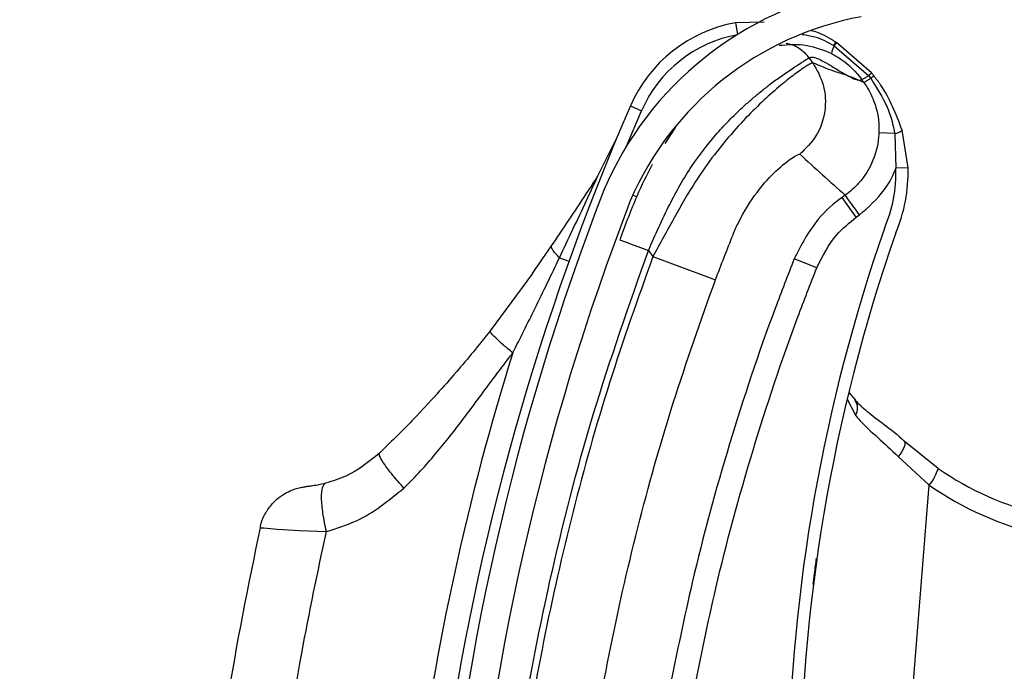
# Model space of a CAD drawing. Header units: inches. Extents: x 170 to 284, y 215 to 248.
# Tile 486 of 656: x 210.7714 to 210.8546, y 224.5065 to 224.5616. Entities that reach past the tile are written whole.
import ezdxf

# ---------------------------------------------------------------- set-up
doc = ezdxf.new("R2010")
doc.units = ezdxf.units.IN
doc.header["$LTSCALE"] = 0.25
doc.header["$MEASUREMENT"] = 0
doc.layers.add('RH FRONT OF HOOD', color=7, linetype='Continuous')
pattern_1 = [(45, (200.7563139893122, 218.4993357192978), (-0.03026527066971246, 0.03026527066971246), [])]

msp = doc.modelspace()

# ---------------------------------------------------------------- hatches: boundary and pattern name
at = {"layer": 'RH FRONT OF HOOD'}
h = msp.add_hatch(dxfattribs=at)
h.set_pattern_fill('ANSI31', color=256, scale=0.34241245, angle=2.8e-322, style=0)
h.set_pattern_definition([(45, (200.7896657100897, 218.4993357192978), (-0.03026527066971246, 0.03026527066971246), [])])
edge = h.paths.add_edge_path(flags=0)
edge.add_arc((211.0763061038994, 224.3915581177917), 0.021400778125, 89.9999999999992, 390.52248781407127, ccw=False)
edge.add_line((211.0763061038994, 224.4129588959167), (211.1490687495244, 224.4129588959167))
edge.add_arc((211.1490687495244, 224.8238538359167), 0.4108949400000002, 270, 450.0000000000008)
edge.add_line((211.1490687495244, 225.2347487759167), (210.6654111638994, 225.2347487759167))
edge.add_arc((210.6654111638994, 225.2390289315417), 0.004280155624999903, 180.0000000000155, 269.9999999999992, ccw=False)
edge.add_line((210.6611310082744, 225.2390289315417), (210.6611310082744, 225.2818304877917))
edge.add_arc((210.6654111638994, 225.2818304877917), 0.004280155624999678, 360, 540, ccw=False)
edge.add_line((210.6696913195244, 225.2818304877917), (210.6696913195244, 225.2390289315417))
edge.add_line((210.6696913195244, 225.2390289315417), (210.6664589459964, 225.2390289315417))
edge.add_line((210.6664589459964, 225.2390289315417), (210.6664589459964, 225.2818304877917))
edge.add_arc((210.6654111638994, 225.2818304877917), 0.001047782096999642, 360, 540.0000000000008)
edge.add_line((210.6643633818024, 225.2818304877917), (210.6643633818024, 225.2390289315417))
edge.add_arc((210.6654111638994, 225.2390289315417), 0.001047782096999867, 180, 270)
edge.add_line((210.6654111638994, 225.2379811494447), (211.1490687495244, 225.2379811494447))
edge.add_arc((211.1490687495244, 224.8238538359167), 0.4141273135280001, 269.9999999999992, 450, ccw=False)
edge.add_line((211.1490687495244, 224.4097265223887), (211.0763061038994, 224.4097265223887))
edge.add_arc((211.0763061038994, 224.3915581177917), 0.018168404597, 450.0000000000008, 750.5224878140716)
edge.add_arc((211.0910543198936, 224.4002532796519), 0.001047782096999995, 390.5224878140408, 495.0000000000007)
edge.add_line((211.0903134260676, 224.4009941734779), (211.0816182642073, 224.3922990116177))
edge.add_line((211.0816182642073, 224.3922990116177), (211.0793326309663, 224.3945846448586))
edge.add_line((211.0793326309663, 224.3945846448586), (211.0880277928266, 224.4032798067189))
edge.add_arc((211.0910543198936, 224.4002532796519), 0.004280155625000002, 390.522487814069, 495.0000000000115, ccw=False)
h = msp.add_hatch(dxfattribs=at)
h.set_pattern_fill('ANSI31', color=256, scale=0.34241245, style=0)
h.set_pattern_definition(pattern_1)
edge = h.paths.add_edge_path(flags=0)
edge.add_line((211.1157170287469, 225.2304686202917), (210.7733045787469, 225.2304686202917))
edge.add_line((210.7733045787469, 225.2304686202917), (210.7733045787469, 225.2347487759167))
edge.add_line((210.7733045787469, 225.2347487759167), (211.1157170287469, 225.2347487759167))
edge.add_arc((211.1157170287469, 224.8238538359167), 0.4108949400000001, 269.9999999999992, 450, ccw=False)
edge.add_line((211.1157170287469, 224.4129588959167), (211.0429543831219, 224.4129588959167))
edge.add_line((211.0429543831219, 224.4129588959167), (211.0429543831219, 224.4172390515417))
edge.add_line((211.0429543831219, 224.4172390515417), (211.1157170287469, 224.4172390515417))
edge.add_arc((211.1157170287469, 224.8238538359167), 0.406614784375, 270, 450.0000000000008)
h = msp.add_hatch(dxfattribs=at)
h.set_pattern_fill('ANSI31', color=256, scale=0.34241245, angle=2.8e-322, style=0)
h.set_pattern_definition(pattern_1)
edge = h.paths.add_edge_path(flags=0)
edge.add_arc((210.8302866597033, 224.3933484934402), 0.001712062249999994, 445.455402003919, 467.6658223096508)
edge.add_line((210.8297671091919, 224.3949798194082), (210.8290345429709, 224.3972799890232))
edge.add_arc((210.8302866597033, 224.3933484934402), 0.004126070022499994, 445.4554020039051, 467.6658223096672, ccw=False)
edge.add_arc((210.8295812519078, 224.3844737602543), 0.01302879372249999, 396.9315693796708, 445.45540200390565, ccw=False)
edge.add_arc((210.8250990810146, 224.3816698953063), 0.01830194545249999, 355.45540200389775, 395.516775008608, ccw=False)
edge.add_arc((210.8316185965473, 224.3811516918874), 0.01176186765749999, 287.5962596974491, 355.45540200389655, ccw=False)
edge.add_arc((210.8295893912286, 224.3845761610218), 0.01566536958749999, 230.7124700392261, 290.88620181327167, ccw=False)
edge.add_arc((210.8354548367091, 224.3922507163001), 0.02532140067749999, 208.3096502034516, 231.4363353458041, ccw=False)
edge.add_arc((210.8268264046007, 224.3865475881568), 0.01504902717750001, 167.6111203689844, 204.77005164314, ccw=False)
edge.add_arc((210.8391110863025, 224.3842315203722), 0.02754708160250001, 448.763905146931, 528.3879757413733, ccw=False)
edge.add_arc((210.8387280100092, 224.4204660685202), 0.008748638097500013, 276.4140209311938, 423.3968342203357)
edge.add_arc((210.8634658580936, 224.4810497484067), 0.05672062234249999, 175.0260377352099, 248.465301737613, ccw=False)
edge.add_arc((211.0213947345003, 224.4696990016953), 0.2150521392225, 518.8814295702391, 535.6614556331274, ccw=False)
edge.add_arc((210.847315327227, 224.535849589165), 0.02884824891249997, 460.61424547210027, 516.869158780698, ccw=False)
edge.add_arc((210.8343657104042, 224.5915972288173), 0.0284373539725, 285.5759958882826, 339.1744695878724)
edge.add_arc((210.8468348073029, 224.5864155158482), 0.01494630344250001, 340.7468428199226, 396.0025941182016)
edge.add_arc((210.8432776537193, 224.5848777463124), 0.0187470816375, 393.4132765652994, 426.8950179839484)
edge.add_arc((210.8458788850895, 224.5895142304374), 0.0134739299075, 429.3329594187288, 467.7290477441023)
edge.add_arc((210.8438750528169, 224.5967150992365), 0.006011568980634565, 470.4379345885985, 491.1729756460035)
edge.add_arc((210.8530620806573, 224.5887028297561), 0.01816498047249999, 496.3546620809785, 535.455402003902)
edge.add_arc((210.8458598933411, 224.5892752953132), 0.01094007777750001, 535.4554020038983, 625.4554020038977)
edge.add_arc((210.8451409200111, 224.5802298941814), 0.001866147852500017, 265.4554020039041, 281.0976484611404)
edge.add_line((210.8455001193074, 224.57839864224), (210.8459647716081, 224.5760297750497))
edge.add_arc((210.8451409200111, 224.5802298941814), 0.004280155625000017, 265.4554020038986, 281.09764846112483, ccw=False)
edge.add_arc((210.8458598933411, 224.5892752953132), 0.01335408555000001, 175.4554020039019, 265.4554020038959, ccw=False)
edge.add_arc((210.8530620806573, 224.5887028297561), 0.020578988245, 496.06676031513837, 535.4554020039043, ccw=False)
edge.add_arc((210.8438750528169, 224.5967150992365), 0.008425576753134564, 470.0330691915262, 491.9551129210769, ccw=False)
edge.add_arc((210.8458788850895, 224.5895142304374), 0.01588793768, 429.1457042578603, 467.92598269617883, ccw=False)
edge.add_arc((210.8432776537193, 224.5848777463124), 0.02116108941, 393.5599327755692, 427.0325737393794, ccw=False)
edge.add_arc((210.8468348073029, 224.5864155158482), 0.01736031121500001, 340.63565013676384, 395.8212553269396, ccw=False)
edge.add_arc((210.8343657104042, 224.5915972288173), 0.030851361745, 285.3735592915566, 339.23493959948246, ccw=False)
edge.add_arc((210.847315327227, 224.535849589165), 0.02643424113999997, 460.3971115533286, 516.7790151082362)
edge.add_arc((211.0213947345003, 224.4696990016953), 0.21263813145, 518.8930704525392, 535.6650915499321)
edge.add_arc((210.8634658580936, 224.4810497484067), 0.05430661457, 535.0120286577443, 608.5699368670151)
edge.add_arc((210.8387280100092, 224.4204660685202), 0.01116264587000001, 275.516440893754, 423.9844891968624, ccw=False)
edge.add_arc((210.8391110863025, 224.3842315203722), 0.02513307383, 448.4268021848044, 528.4260597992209)
edge.add_arc((210.8268264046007, 224.3865475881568), 0.01263501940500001, 527.5384492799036, 564.4380987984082)
edge.add_arc((210.8354548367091, 224.3922507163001), 0.022907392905, 208.499708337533, 231.4751172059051)
edge.add_arc((210.8295893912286, 224.3845761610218), 0.01325136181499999, 230.6476424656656, 291.190651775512)
edge.add_arc((210.8316185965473, 224.3811516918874), 0.009347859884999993, 287.1779261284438, 355.4554020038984)
edge.add_arc((210.8250990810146, 224.3816698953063), 0.01588793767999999, 355.4554020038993, 395.4075808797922)
edge.add_arc((210.8295812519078, 224.3844737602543), 0.01061478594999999, 397.0899033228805, 445.4554020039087)

# ---------------------------------------------------------------- linework, layer by layer
for p, q in [((210.8343257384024, 224.5613952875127), (210.8319141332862, 224.5613366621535)), ((210.8319141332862, 224.5613366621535), (210.8320905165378, 224.5603531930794)), ((210.8403970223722, 224.5596935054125), (210.8403961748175, 224.5596940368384)), ((210.8404558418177, 224.5596564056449), (210.8403970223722, 224.5596935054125)), ((210.8404566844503, 224.5596558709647), (210.8404558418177, 224.5596564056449)), ((210.8434040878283, 224.557090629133), (210.8404566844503, 224.5596558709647)), ((210.8401923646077, 224.5594189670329), (210.8401932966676, 224.5594184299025)), ((210.8401932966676, 224.5594184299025), (210.8402528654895, 224.5593838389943)), ((210.8402528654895, 224.5593838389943), (210.8402536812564, 224.5593833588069)), ((210.8402536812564, 224.5593833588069), (210.8431666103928, 224.5568602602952)), ((210.8384463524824, 224.5579506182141), (210.8381322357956, 224.5583882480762)), ((210.8400144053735, 224.5587433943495), (210.8400151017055, 224.5587430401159)), ((210.8427638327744, 224.5562874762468), (210.8418617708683, 224.5566927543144)), ((210.8431666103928, 224.5568602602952), (210.8433400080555, 224.5566402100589)), ((210.8226994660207, 224.5508922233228), (210.8239776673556, 224.5539011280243)), ((210.8230352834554, 224.5543099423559), (210.8239776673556, 224.5539011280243)), ((210.8268392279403, 224.5525117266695), (210.8259340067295, 224.5511403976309)), ((210.8464906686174, 224.5490621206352), (210.8459917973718, 224.5522586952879)), ((210.8202892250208, 224.5483930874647), (210.8219083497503, 224.5516640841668)), ((210.8453634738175, 224.5519600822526), (210.8440301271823, 224.5520167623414)), ((210.8453634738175, 224.5519600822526), (210.84546389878, 224.5490311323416)), ((210.8464906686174, 224.5490621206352), (210.84546389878, 224.5490311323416)), ((210.8232403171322, 224.546765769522), (210.8235596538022, 224.5466392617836)), ((210.8411895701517, 224.5467567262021), (210.8409257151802, 224.5465673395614)), ((210.8421230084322, 224.5448992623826), (210.8409257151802, 224.5465673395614)), ((210.8421230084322, 224.5448992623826), (210.8423868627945, 224.545088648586)), ((210.8170429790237, 224.541463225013), (210.817841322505, 224.5411772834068)), ((210.8245534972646, 224.5420782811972), (210.8249263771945, 224.5415587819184)), ((210.8249263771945, 224.5415587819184), (210.8302168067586, 224.5395852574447)), ((210.8387762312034, 224.5406110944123), (210.8368672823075, 224.5413673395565)), ((210.8147634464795, 224.5401443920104), (210.8111810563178, 224.5352864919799)), ((210.8415112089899, 224.5300312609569), (210.8420586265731, 224.5294283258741)), ((210.8413589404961, 224.5295087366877), (210.8420546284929, 224.5281440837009)), ((210.8490290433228, 224.5236567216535), (210.8461620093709, 224.5259584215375)), ((210.8456699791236, 224.5246490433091), (210.8482769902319, 224.5222315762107)), ((210.8430933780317, 224.4570165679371), (210.8482769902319, 224.5222315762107))]:
    msp.add_line(p, q, dxfattribs=at)
at = {"layer": 'RH FRONT OF HOOD', "flags": 128}
for points in [[(210.8461620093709, 224.5259584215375), (210.8462120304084, 224.5258801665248), (210.8462288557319, 224.52576969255), (210.8462120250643, 224.5256300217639), (210.8461619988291, 224.5254649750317), (210.846080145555, 224.5252790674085), (210.8459687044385, 224.5250773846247), (210.8458307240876, 224.5248654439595), (210.8456699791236, 224.5246490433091)], [(210.7917624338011, 224.5186365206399), (210.792059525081, 224.5186132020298), (210.7931742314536, 224.51852399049), (210.795065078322, 224.5184020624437), (210.7973445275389, 224.5183103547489), (210.7973446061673, 224.5183103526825), (210.7973446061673, 224.5183103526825)]]:
    msp.add_lwpolyline(points, dxfattribs=at)
at = {"layer": 'RH FRONT OF HOOD'}
for centre, radius, start, end in [((210.847315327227, 224.535849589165), 0.02884824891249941, 100.6142454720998, 156.8691587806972), ((210.847315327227, 224.535849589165), 0.02643424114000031, 100.397111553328, 156.7790151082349), ((210.8340297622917, 224.5495404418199), 0.01198443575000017, 100.1677874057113, 156.5483806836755), ((210.8340297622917, 224.5495404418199), 0.01095719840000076, 100.1677874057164, 156.5483806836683), ((210.8415435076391, 224.5586308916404), 0.00156417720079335, 137.181096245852, 149.7464539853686), ((210.8415477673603, 224.5586282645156), 0.001568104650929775, 137.2096686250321, 149.7417486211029), ((210.8416414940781, 224.5585616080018), 0.001613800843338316, 137.2814947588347, 149.3694914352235), ((210.8416406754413, 224.5585620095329), 0.001611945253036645, 137.2658846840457, 149.3668598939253), ((210.8422193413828, 224.558287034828), 0.002251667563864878, 150.8493571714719, 168.3064977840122), ((210.8422218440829, 224.5582854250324), 0.002253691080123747, 150.8451670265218, 168.2845475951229), ((211.0212500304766, 224.4683226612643), 0.2160622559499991, 156.548380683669, 172.0151240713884), ((210.8451160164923, 224.5532911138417), 0.001353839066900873, 280.5318418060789, 310.307303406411), ((210.8334849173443, 224.5486696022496), 0.0119844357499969, 336.7964994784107, 1.728683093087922), ((210.8334849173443, 224.5486696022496), 0.01301167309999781, 336.9579601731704, 1.728683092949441), ((211.0213947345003, 224.4696990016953), 0.2150521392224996, 158.8814295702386, 175.6614556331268), ((211.0213947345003, 224.4696990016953), 0.2126381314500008, 158.8930704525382, 175.6650915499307), ((210.9828973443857, 224.495741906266), 0.1465525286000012, 160.796020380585, 197.4739770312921), ((210.9828973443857, 224.495741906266), 0.1455252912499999, 160.8098266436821, 199.3259522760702), ((211.0212500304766, 224.4683226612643), 0.2180957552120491, 162.6346252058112, 172.7089753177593), ((210.8411098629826, 224.5287498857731), 0.001122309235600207, 327.3312153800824, 35.40223661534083), ((210.8455303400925, 224.5245919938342), 0.003621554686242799, 319.3248785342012, 345.0336582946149), ((210.8638462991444, 224.5450497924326), 0.02602334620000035, 235.2927752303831, 256.7803504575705), ((210.8640690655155, 224.5450320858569), 0.02773540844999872, 235.2927752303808, 256.7803504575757)]:
    msp.add_arc(centre, radius, start, end, dxfattribs=at)
for points, knots in [([(210.8403961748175, 224.5596940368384), (210.8398950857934, 224.5600129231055), (210.8392354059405, 224.5604327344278), (210.8384855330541, 224.5606204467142), (210.8383052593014, 224.5606655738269)], [0, 0, 0, 0, 0.7595942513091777, 0.9999999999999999, 0.9999999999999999, 0.9999999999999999, 0.9999999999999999]), ([(210.836185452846, 224.5596167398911), (210.8363727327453, 224.5595734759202), (210.8367622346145, 224.5594834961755), (210.8374729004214, 224.5591232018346), (210.8378724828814, 224.5586777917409), (210.8381322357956, 224.5583882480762)], [0, 0, 0, 0, 0.2447599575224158, 0.5090480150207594, 0.9999999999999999, 0.9999999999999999, 0.9999999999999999, 0.9999999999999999]), ([(210.8375423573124, 224.5603527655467), (210.8379097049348, 224.5603020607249), (210.8388508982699, 224.5601721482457), (210.8396842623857, 224.5597042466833), (210.8401923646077, 224.5594189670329)], [0, 0, 0, 0, 0.3902998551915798, 1, 1, 1, 1]), ([(210.8355954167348, 224.5594328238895), (210.8363941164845, 224.5594932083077), (210.8379257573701, 224.5596090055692), (210.8393384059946, 224.5590235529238), (210.8400144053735, 224.5587433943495)], [0, 0, 0, 0, 0.5214667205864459, 1, 1, 1, 1]), ([(210.8245534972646, 224.5420782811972), (210.8251353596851, 224.5433927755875), (210.8262337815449, 224.5458742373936), (210.8281206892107, 224.5492262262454), (210.8299091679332, 224.5515036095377), (210.8313718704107, 224.5530954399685), (210.8323665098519, 224.5540630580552), (210.8332212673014, 224.554826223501), (210.8339402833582, 224.5554310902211), (210.8347378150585, 224.5560649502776), (210.8356265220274, 224.5567223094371), (210.8368242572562, 224.5575379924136), (210.8378714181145, 224.5582170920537), (210.8380504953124, 224.5583346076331), (210.8381322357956, 224.5583882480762)], [0, 0, 0, 0, 0.1307156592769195, 0.2467609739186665, 0.3577928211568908, 0.4170971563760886, 0.479148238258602, 0.5177152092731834, 0.5590896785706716, 0.603294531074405, 0.6633484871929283, 0.7353692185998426, 0.8792082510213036, 1, 1, 1, 1]), ([(210.8381322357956, 224.5583882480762), (210.8382418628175, 224.5584193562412), (210.8384720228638, 224.5584846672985), (210.8390565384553, 224.558243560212), (210.8397812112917, 224.5578368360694), (210.840545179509, 224.557360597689), (210.8413078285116, 224.5568915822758), (210.8417179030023, 224.556700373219), (210.8419258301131, 224.5566034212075)], [0, 0, 0, 0, 0.1574760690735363, 0.330618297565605, 0.4911886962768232, 0.6742546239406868, 0.834831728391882, 1, 1, 1, 1]), ([(210.8400151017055, 224.5587430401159), (210.8402836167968, 224.5585930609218), (210.8412757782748, 224.5580388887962), (210.8421065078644, 224.5572050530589), (210.8425890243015, 224.5565313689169), (210.842589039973, 224.5565313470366)], [0, 0, 0, 0, 0.2706300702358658, 0.9999763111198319, 1, 1, 1, 1]), ([(210.8384463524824, 224.5579506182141), (210.8383647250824, 224.5579253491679), (210.8381988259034, 224.5578739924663), (210.837363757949, 224.5573196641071), (210.8362313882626, 224.5564635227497), (210.8349087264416, 224.5553512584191), (210.8333828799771, 224.5539217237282), (210.8317669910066, 224.5522091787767), (210.8301124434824, 224.5501987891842), (210.828386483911, 224.5477733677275), (210.8267110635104, 224.5448205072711), (210.8255263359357, 224.5426552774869), (210.8249263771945, 224.5415587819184)], [0, 0, 0, 0, 0.1094013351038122, 0.2223468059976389, 0.3151791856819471, 0.4102231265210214, 0.5012749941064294, 0.5946006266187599, 0.6834485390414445, 0.7745330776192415, 0.8858211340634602, 1, 1, 1, 1]), ([(210.8384463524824, 224.5579506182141), (210.8387886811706, 224.5573457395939), (210.8394998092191, 224.5560892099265), (210.8395815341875, 224.5538506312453), (210.8388829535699, 224.5517219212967), (210.837851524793, 224.5507107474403), (210.837355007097, 224.550223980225)], [0, 0, 0, 0, 0.2406941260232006, 0.4999999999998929, 0.7593058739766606, 1, 1, 1, 1]), ([(210.8418617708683, 224.5566927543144), (210.8416562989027, 224.5567674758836), (210.8410896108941, 224.5569735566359), (210.8400413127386, 224.5572671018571), (210.8390510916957, 224.5576914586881), (210.8384463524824, 224.5579506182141)], [0, 0, 0, 0, 0.1812946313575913, 0.50000735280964, 1, 1, 1, 1]), ([(210.8419258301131, 224.5566034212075), (210.8420170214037, 224.5565704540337), (210.8422004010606, 224.5565041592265), (210.8424261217, 224.5564736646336), (210.8425346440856, 224.5565123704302), (210.8425887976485, 224.5565316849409)], [0, 0, 0, 0, 0.3313600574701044, 0.6663431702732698, 0.9999999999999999, 0.9999999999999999, 0.9999999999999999, 0.9999999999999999]), ([(210.8425887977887, 224.556531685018), (210.8426323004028, 224.5564709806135), (210.8426906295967, 224.5563895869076), (210.8427489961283, 224.556308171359), (210.8427638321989, 224.5562874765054)], [0, 0, 0, 0, 0.745812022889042, 1, 1, 1, 1]), ([(210.8431666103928, 224.5568602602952), (210.8431456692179, 224.5568466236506), (210.8430198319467, 224.5567646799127), (210.8428249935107, 224.5566427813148), (210.842641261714, 224.5565388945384), (210.84260644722, 224.5565338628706), (210.842589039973, 224.5565313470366)], [0, 0, 0, 0, 0.06239373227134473, 0.3749291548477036, 0.687464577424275, 1, 1, 1, 1]), ([(210.842760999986, 224.5562914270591), (210.8427610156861, 224.556291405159), (210.8430635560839, 224.5558693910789), (210.843663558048, 224.5547846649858), (210.8440369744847, 224.553290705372), (210.8440316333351, 224.5522969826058), (210.8440301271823, 224.5520167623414)], [0, 0, 0, 0, 1.782673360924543e-05, 0.3435204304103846, 0.8148790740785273, 1, 1, 1, 1]), ([(210.8433400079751, 224.5566402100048), (210.8433188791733, 224.5566260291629), (210.8431919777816, 224.5565408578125), (210.8429960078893, 224.5564129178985), (210.8428126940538, 224.5563012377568), (210.8427801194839, 224.5562920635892), (210.8427638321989, 224.5562874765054)], [0, 0, 0, 0, 0.06242876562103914, 0.3749525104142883, 0.687476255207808, 1, 1, 1, 1]), ([(210.8433402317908, 224.556639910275), (210.8439727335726, 224.555658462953), (210.8449134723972, 224.5541987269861), (210.8452524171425, 224.5525125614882), (210.8453634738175, 224.5519600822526)], [0, 0, 0, 0, 0.672345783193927, 1, 1, 1, 1]), ([(210.8435917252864, 224.5568644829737), (210.8435916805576, 224.5568645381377), (210.8435299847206, 224.5569406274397), (210.8434670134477, 224.5570156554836), (210.8434040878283, 224.557090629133)], [0, 0, 0, 0, 0.0007249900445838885, 1, 1, 1, 1]), ([(210.8459917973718, 224.5522586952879), (210.8454830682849, 224.5535989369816), (210.8448604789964, 224.5552391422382), (210.8437878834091, 224.5566131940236), (210.8435917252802, 224.5568644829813)], [0, 0, 0, 0, 0.8171182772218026, 1, 1, 1, 1]), ([(210.8440301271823, 224.5520167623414), (210.8440291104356, 224.55199444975), (210.8439932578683, 224.5512076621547), (210.8436448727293, 224.5496588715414), (210.8425468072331, 224.5479037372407), (210.8415968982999, 224.5470492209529), (210.8411894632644, 224.5467566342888), (210.8411894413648, 224.5467566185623)], [0, 0, 0, 0, 0.0108740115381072, 0.3834398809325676, 0.7558119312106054, 0.9999868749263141, 1, 1, 1, 1]), ([(210.831704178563, 224.5434127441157), (210.8317041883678, 224.5434127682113), (210.8318461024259, 224.5437615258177), (210.8324554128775, 224.5451237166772), (210.833800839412, 224.5472264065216), (210.8354816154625, 224.5490020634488), (210.8369187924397, 224.5501033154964), (210.8371995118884, 224.5501809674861), (210.837355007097, 224.550223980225)], [0, 0, 0, 0, 4.497367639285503e-06, 0.06509473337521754, 0.2616701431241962, 0.4753105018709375, 0.7093656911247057, 1, 1, 1, 1]), ([(210.837355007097, 224.550223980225), (210.8379841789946, 224.5496431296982), (210.8392425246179, 224.5484814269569), (210.8405404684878, 224.5473315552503), (210.8411894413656, 224.5467566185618)], [0, 0, 0, 0, 0.4999992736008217, 1, 1, 1, 1]), ([(210.8248610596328, 224.5493463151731), (210.824415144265, 224.5484610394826), (210.8233948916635, 224.5464355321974), (210.8225976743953, 224.5442245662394), (210.8221488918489, 224.542979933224)], [0, 0, 0, 0, 0.4370636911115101, 1, 1, 1, 1]), ([(210.8423868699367, 224.5450886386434), (210.8431433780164, 224.5457491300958), (210.8443961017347, 224.5468428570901), (210.845193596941, 224.5483579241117), (210.8454502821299, 224.5489972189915), (210.84546389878, 224.5490311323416)], [0, 0, 0, 0, 0.5907811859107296, 0.9782917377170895, 0.9999999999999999, 0.9999999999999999, 0.9999999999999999, 0.9999999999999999]), ([(210.8163460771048, 224.5424363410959), (210.8173363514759, 224.5439027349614), (210.8186584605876, 224.5458605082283), (210.819962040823, 224.5478849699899), (210.8202892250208, 224.5483930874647)], [0, 0, 0, 0, 0.7490110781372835, 0.9999999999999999, 0.9999999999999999, 0.9999999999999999, 0.9999999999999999]), ([(210.8170429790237, 224.541463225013), (210.8178013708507, 224.543073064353), (210.8188877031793, 224.5453790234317), (210.8199642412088, 224.5476941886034), (210.8202892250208, 224.5483930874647)], [0, 0, 0, 0, 0.6981213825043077, 1, 1, 1, 1]), ([(210.8409257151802, 224.5465673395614), (210.8409256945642, 224.5465673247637), (210.8401874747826, 224.546037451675), (210.8384889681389, 224.5445438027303), (210.8374695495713, 224.5425470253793), (210.8368672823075, 224.5413673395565)], [0, 0, 0, 0, 1.142795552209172e-05, 0.4092118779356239, 1, 1, 1, 1]), ([(210.8387762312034, 224.5406110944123), (210.8392672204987, 224.5415924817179), (210.8400991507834, 224.5432553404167), (210.841534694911, 224.5444213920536), (210.8421230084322, 224.5448992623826)], [0, 0, 0, 0, 0.590180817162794, 1, 1, 1, 1]), ([(210.8221488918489, 224.542979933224), (210.8221810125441, 224.5429678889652), (210.8222304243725, 224.5429493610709), (210.822530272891, 224.5428369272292), (210.8228406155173, 224.5427205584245), (210.823225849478, 224.5425761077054), (210.8237856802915, 224.5423661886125), (210.8242510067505, 224.5421917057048), (210.8245534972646, 224.5420782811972)], [0, 0, 0, 0, 0.2394568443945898, 0.368360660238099, 0.499999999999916, 0.6316393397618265, 0.760543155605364, 1, 1, 1, 1]), ([(210.8302168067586, 224.5395852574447), (210.8307080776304, 224.5408750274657), (210.8311993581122, 224.5421648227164), (210.8317041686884, 224.5434127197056), (210.831704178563, 224.5434127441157)], [0, 0, 0, 0, 0.9999804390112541, 1, 1, 1, 1]), ([(210.8147611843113, 224.5401411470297), (210.8147611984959, 224.5401411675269), (210.8150607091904, 224.540573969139), (210.8155903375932, 224.5413344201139), (210.8161198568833, 224.5421040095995), (210.8163460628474, 224.5424363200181), (210.8163460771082, 224.5424363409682)], [0, 0, 0, 0, 2.704369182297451e-05, 0.5710314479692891, 0.9999729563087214, 1, 1, 1, 1]), ([(210.8170429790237, 224.541463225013), (210.8169210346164, 224.5415850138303), (210.8166743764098, 224.5418313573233), (210.8164445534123, 224.5421408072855), (210.8163552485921, 224.5423333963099), (210.816347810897, 224.5424168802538), (210.8163460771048, 224.5424363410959)], [0, 0, 0, 0, 0.2979480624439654, 0.6026626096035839, 0.9073771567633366, 0.9999999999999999, 0.9999999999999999, 0.9999999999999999, 0.9999999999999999]), ([(210.8119483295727, 224.4858738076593), (210.8124235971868, 224.4906064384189), (210.813376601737, 224.5000962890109), (210.8161148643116, 224.5142326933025), (210.8196977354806, 224.5283026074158), (210.8229323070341, 224.5374790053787), (210.8245534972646, 224.5420782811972)], [0, 0, 0, 0, 0.246862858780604, 0.4950083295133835, 0.7468945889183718, 1, 1, 1, 1]), ([(210.8249263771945, 224.5415587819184), (210.8236677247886, 224.5380172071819), (210.8211467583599, 224.5309237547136), (210.8180973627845, 224.520050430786), (210.8156052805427, 224.5090306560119), (210.8137285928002, 224.4981765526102), (210.812960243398, 224.4909669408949), (210.8125913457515, 224.4875054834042)], [0, 0, 0, 0, 0.2027568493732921, 0.4061035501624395, 0.6088604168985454, 0.8122072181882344, 1, 1, 1, 1]), ([(210.8130948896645, 224.5334164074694), (210.8137184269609, 224.534662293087), (210.8150576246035, 224.5373381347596), (210.8163515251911, 224.5400265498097), (210.8170429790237, 224.541463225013)], [0, 0, 0, 0, 0.4656051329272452, 1, 1, 1, 1]), ([(210.8368672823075, 224.5413673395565), (210.8363272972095, 224.5399764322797), (210.83432808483, 224.5348268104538), (210.8313033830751, 224.5257398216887), (210.8283788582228, 224.5150285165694), (210.8269745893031, 224.5081057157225), (210.8263749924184, 224.5051498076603)], [0, 0, 0, 0, 0.1185397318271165, 0.4388752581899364, 0.7604101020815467, 1, 1, 1, 1]), ([(210.8283925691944, 224.5047685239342), (210.8289859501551, 224.5076938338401), (210.8303726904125, 224.5145303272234), (210.8332656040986, 224.5251310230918), (210.8362579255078, 224.5341243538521), (210.8382418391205, 224.5392345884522), (210.8387762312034, 224.5406110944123)], [0, 0, 0, 0, 0.2395900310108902, 0.5599255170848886, 0.8814604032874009, 1, 1, 1, 1]), ([(210.8182141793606, 224.4869886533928), (210.8182141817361, 224.4869886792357), (210.8185241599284, 224.4903610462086), (210.819344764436, 224.4973647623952), (210.8211394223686, 224.5079289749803), (210.8235708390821, 224.5186460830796), (210.8265373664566, 224.5292316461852), (210.8289903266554, 224.5361340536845), (210.8302168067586, 224.5395852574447)], [0, 0, 0, 0, 1.439079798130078e-06, 0.1877923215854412, 0.3908439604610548, 0.5938956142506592, 0.7969478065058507, 1, 1, 1, 1]), ([(210.8111810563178, 224.5352864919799), (210.810710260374, 224.5346945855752), (210.8097725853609, 224.5335156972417), (210.8082723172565, 224.5317358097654), (210.8066054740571, 224.529843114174), (210.8049658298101, 224.5280812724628), (210.8033504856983, 224.5264199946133), (210.8023668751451, 224.5254601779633), (210.8018365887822, 224.5249427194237)], [0, 0, 0, 0, 0.1610961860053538, 0.3208521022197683, 0.5001076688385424, 0.7056749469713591, 0.8413228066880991, 1, 1, 1, 1]), ([(210.8130948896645, 224.5334164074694), (210.8128213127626, 224.5336441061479), (210.812257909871, 224.5341130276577), (210.8116138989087, 224.5347071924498), (210.811205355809, 224.5351415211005), (210.8111889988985, 224.5352391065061), (210.8111810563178, 224.5352864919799)], [0, 0, 0, 0, 0.2427897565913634, 0.5000000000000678, 0.7572102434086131, 1, 1, 1, 1]), ([(210.803896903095, 224.5219911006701), (210.8043164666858, 224.5224110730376), (210.8051806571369, 224.5232761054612), (210.8063760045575, 224.524634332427), (210.8075542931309, 224.5260693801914), (210.8086409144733, 224.5274698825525), (210.8097597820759, 224.5289668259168), (210.8109696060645, 224.5306072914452), (210.8121038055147, 224.5321300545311), (210.8128470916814, 224.5330947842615), (210.8130948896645, 224.5334164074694)], [0, 0, 0, 0, 0.1216476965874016, 0.2505622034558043, 0.3699476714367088, 0.5011532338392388, 0.6125555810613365, 0.7514486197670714, 0.917137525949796, 1, 1, 1, 1]), ([(210.8420176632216, 224.5294133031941), (210.8423373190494, 224.5291026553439), (210.8430264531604, 224.5284329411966), (210.8445056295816, 224.5273369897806), (210.8456873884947, 224.5264616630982), (210.8462616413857, 224.5258530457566), (210.8463175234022, 224.5257938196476)], [0, 0, 0, 0, 0.2839420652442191, 0.6121401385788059, 0.9622563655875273, 1, 1, 1, 1]), ([(210.8420546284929, 224.5281440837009), (210.8421736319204, 224.5280005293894), (210.8427132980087, 224.527349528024), (210.8439260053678, 224.5262924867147), (210.8450832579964, 224.525201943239), (210.8456699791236, 224.5246490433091)], [0, 0, 0, 0, 0.1223980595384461, 0.5550603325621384, 1, 1, 1, 1]), ([(210.8018365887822, 224.5249427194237), (210.8009430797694, 224.5242201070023), (210.79954392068, 224.5230885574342), (210.7978718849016, 224.5225764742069), (210.7972676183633, 224.5223914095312)], [0, 0, 0, 0, 0.6386043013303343, 1, 1, 1, 1]), ([(210.7972676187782, 224.5223914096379), (210.7970590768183, 224.5223417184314), (210.7968261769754, 224.5222862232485), (210.796410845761, 224.5222071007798), (210.7960306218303, 224.5221499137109), (210.7957276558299, 224.5221180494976), (210.7956982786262, 224.5221154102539), (210.7956852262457, 224.5221142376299)], [0, 0, 0, 0, 0.2111589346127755, 0.235822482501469, 0.5027141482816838, 0.7790543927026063, 1, 1, 1, 1]), ([(210.791768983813, 224.5186355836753), (210.7917811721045, 224.5187413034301), (210.7918359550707, 224.5192164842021), (210.7922176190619, 224.5199487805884), (210.7927999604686, 224.5207398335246), (210.7934550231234, 224.5213041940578), (210.7940891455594, 224.5216806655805), (210.7946509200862, 224.5219075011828), (210.7950986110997, 224.5220278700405), (210.7954047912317, 224.5220823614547), (210.7955736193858, 224.5221031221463), (210.7956396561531, 224.5221098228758), (210.7956544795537, 224.5221112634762), (210.7956629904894, 224.522112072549), (210.7956658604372, 224.5221123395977), (210.7956673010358, 224.5221124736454)], [0, 0, 0, 0, 0.0565210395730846, 0.2540462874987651, 0.4273552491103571, 0.5794983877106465, 0.7104459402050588, 0.8185506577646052, 0.9012506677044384, 0.9564155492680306, 0.9850429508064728, 0.9903528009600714, 0.9934690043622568, 0.9967217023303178, 1, 1, 1, 1]), ([(210.7973452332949, 224.5183105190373), (210.7982125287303, 224.5185789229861), (210.8006258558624, 224.5193257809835), (210.8026196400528, 224.5209503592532), (210.803896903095, 224.5219911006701)], [0, 0, 0, 0, 0.3593774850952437, 1, 1, 1, 1]), ([(210.7871622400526, 224.48779096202), (210.7876704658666, 224.4931462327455), (210.7886540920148, 224.5035108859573), (210.790753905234, 224.5137074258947), (210.7917687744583, 224.5186355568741)], [0, 0, 0, 0, 0.5166859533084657, 0.9999999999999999, 0.9999999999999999, 0.9999999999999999, 0.9999999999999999]), ([(210.7926520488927, 224.4873659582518), (210.792940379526, 224.4905655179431), (210.793563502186, 224.4974802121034), (210.7951124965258, 224.50781555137), (210.7966169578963, 224.5148872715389), (210.797345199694, 224.5183103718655)], [0, 0, 0, 0, 0.307644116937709, 0.6648617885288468, 1, 1, 1, 1]), ([(210.8384848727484, 224.5138374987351), (210.8385188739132, 224.5141407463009), (210.8386018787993, 224.5148810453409), (210.838703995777, 224.5156195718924), (210.838764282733, 224.5160555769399)], [0, 0, 0, 0, 0.4096284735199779, 1, 1, 1, 1])]:
    msp.add_open_spline(points, degree=3, knots=knots, dxfattribs=at)
for points in [[(210.8434040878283, 224.557090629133), (210.8434022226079, 224.5570863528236), (210.843398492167, 224.5570778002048), (210.8433506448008, 224.5570294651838), (210.8432758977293, 224.5569588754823), (210.843203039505, 224.5568931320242), (210.8431666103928, 224.5568602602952)], [(210.8435916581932, 224.5568645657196), (210.8435892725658, 224.5568607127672), (210.843584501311, 224.5568530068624), (210.8435334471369, 224.556806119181), (210.8434545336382, 224.556737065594), (210.8433782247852, 224.5566724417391), (210.8433400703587, 224.5566401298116)], [(210.8423871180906, 224.5450888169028), (210.8422334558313, 224.5453027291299), (210.8419261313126, 224.5457305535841), (210.841535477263, 224.5462743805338), (210.8412565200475, 224.5466627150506), (210.8412116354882, 224.5467251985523), (210.8411891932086, 224.5467564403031)], [(210.803896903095, 224.5219911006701), (210.8035728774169, 224.5223556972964), (210.8029248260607, 224.5230848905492), (210.8022227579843, 224.5240080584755), (210.8017996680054, 224.5246967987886), (210.8018242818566, 224.5248607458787), (210.8018365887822, 224.5249427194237)], [(210.7973452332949, 224.5183105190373), (210.7972361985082, 224.5188336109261), (210.7970181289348, 224.5198797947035), (210.79690979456, 224.5211927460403), (210.7969751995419, 224.5221369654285), (210.7971701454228, 224.5223065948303), (210.7972676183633, 224.5223914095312)]]:
    msp.add_open_spline(points, degree=3, dxfattribs=at)

doc.saveas('drawing.dxf')
